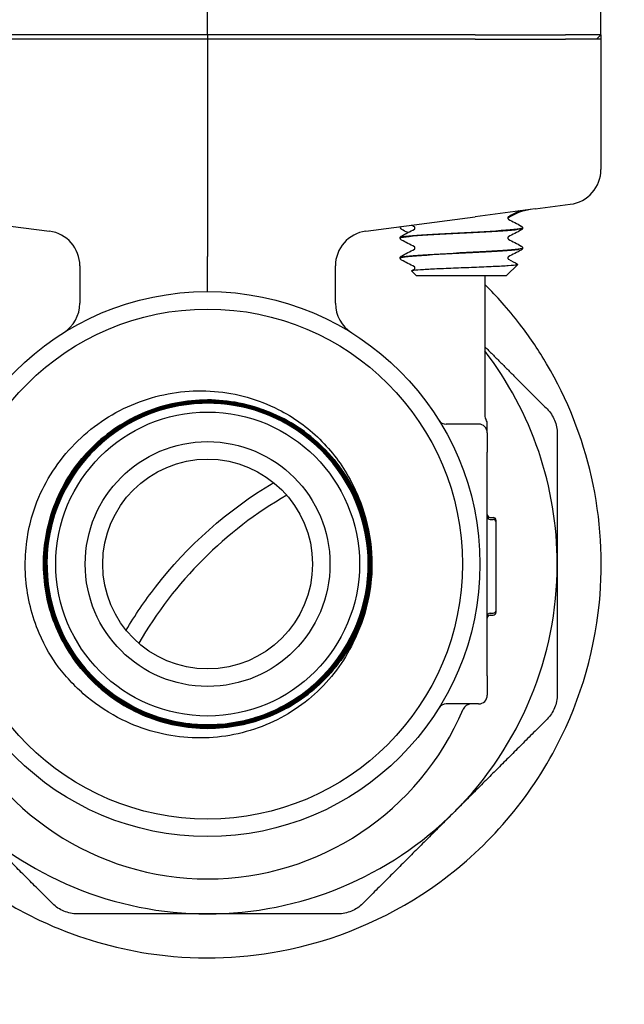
# Model space of a CAD drawing. Header units: inches. Extents: x 24 to 1128, y -94 to 748.
# Tile 409 of 546: x 936.52 to 938.68, y 256.49 to 260.01. Entities that reach past the tile are written whole.
import ezdxf

# ---------------------------------------------------------------- set-up
doc = ezdxf.new("R2010")
doc.units = ezdxf.units.IN
doc.header["$LTSCALE"] = 32
doc.header["$MEASUREMENT"] = 0
doc.layers.add('Visible (ANSI)', color=7, linetype='Continuous', lineweight=30)

msp = doc.modelspace()

# ---------------------------------------------------------------- linework, layer by layer
at = {"layer": 'Visible (ANSI)'}
for p, q in [((938.59791, 259.9535), (938.59791, 260.43857)), ((937.19166, 259.9535), (937.19166, 260.3705)), ((937.19166, 259.9535), (936.235, 259.9535)), ((937.19166, 259.93787), (936.235, 259.93787)), ((938.14832, 259.9535), (937.19166, 259.9535)), ((937.19166, 259.9535), (937.19166, 259.93787)), ((937.19166, 259.93787), (937.19166, 259.1615)), ((938.14832, 259.93787), (937.19166, 259.93787)), ((938.14832, 259.9535), (938.47056, 259.9535)), ((938.14832, 259.93787), (938.47056, 259.93787)), ((938.59791, 259.9535), (938.47056, 259.9535)), ((938.59791, 259.93787), (938.47056, 259.93787)), ((938.58215, 259.93787), (938.59791, 259.9535)), ((938.59791, 259.9535), (938.59791, 259.93787)), ((938.59791, 259.93787), (938.59791, 259.47264)), ((938.36297, 259.33194), (938.48813, 259.34842)), ((938.36297, 259.33194), (938.14815, 259.30366)), ((936.23518, 259.30366), (936.6262, 259.25218)), ((937.75713, 259.25218), (938.14815, 259.30366)), ((938.31759, 259.26402), (938.31759, 259.26335)), ((937.88009, 259.22827), (937.88009, 259.2276)), ((938.31759, 259.19252), (938.31759, 259.19185)), ((936.73488, 259.12825), (936.73488, 258.99496)), ((937.19166, 259.03662), (937.19166, 259.1615)), ((937.64844, 258.99496), (937.64844, 259.12825)), ((937.88009, 259.15677), (937.88009, 259.1561)), ((938.25985, 259.09412), (938.30045, 259.13372)), ((937.93783, 259.09412), (937.92113, 259.11041)), ((937.93783, 259.09412), (938.25985, 259.09412)), ((938.18291, 259.09412), (938.18291, 258.59412)), ((938.16041, 258.56287), (938.04477, 258.56287)), ((938.19166, 258.53162), (938.19166, 258.56223)), ((938.19166, 258.53162), (938.19166, 258.46287)), ((938.19166, 258.33036), (938.19166, 258.46287)), ((938.19166, 257.79539), (938.19166, 258.33036)), ((938.20208, 258.22942), (938.2125, 258.22942)), ((938.20208, 258.22236), (938.2125, 258.22236)), ((938.22291, 258.21192), (938.22291, 258.219)), ((938.22291, 257.89778), (938.22291, 258.21195)), ((938.22291, 257.89072), (938.22291, 257.89779)), ((938.20208, 257.88736), (938.2125, 257.88736)), ((938.20208, 257.8803), (938.2125, 257.8803)), ((938.19166, 257.66287), (938.19166, 257.79539)), ((938.19166, 257.66287), (938.19166, 257.59412)), ((938.16041, 257.56287), (938.04477, 257.56287))]:
    msp.add_line(p, q, dxfattribs=at)
for radius in [0.97375, 0.91125, 0.54316, 0.4375, 0.375]:
    msp.add_circle((937.19166, 258.06287), radius, dxfattribs=at)
for centre, radius, start, end in [((948.19166, 268.06287), 20.75, 183.972468, 235.925856), ((948.19166, 268.06287), 19, 184.339024, 244.770171), ((948.19166, 268.06287), 18.75, 184.396991, 246.443536), ((938.37041, 259.14381), 0.1875, 97.5, 124.32186), ((936.60988, 259.12825), 0.125, 0, 82.5), ((937.77344, 259.12825), 0.125, 97.5, 180), ((936.60988, 258.99496), 0.125, 301.97122, 0), ((937.77344, 258.99496), 0.125, 180, 238.02878), ((937.19166, 258.06287), 1.25, 0, 37.53324), ((937.19166, 258.06287), 0.57441, 139.86113, 136.72231), ((938.04477, 258.59412), 0.03125, 211.91138, 270), ((938.21416, 258.59412), 0.03125, 180, 210.68342), ((938.16041, 258.56223), 0.03125, 0, 30.68342), ((938.16041, 258.53162), 0.03125, 0, 90), ((937.19166, 258.06287), 0.57441, 136.72231, 139.86113), ((938.19166, 257.06287), 1.4375, 119.91628, 150.08372), ((938.20208, 258.23984), 0.01042, 180, 270), ((938.20208, 258.23278), 0.01042, 180, 270), ((938.2125, 258.219), 0.01042, 0, 90), ((938.2125, 258.21195), 0.01042, 0, 90), ((937.19166, 258.06287), 0.5875, 358.62118, 1.76001), ((937.19166, 258.06287), 1.25, 315, 0), ((938.2125, 257.89778), 0.01042, 270, 0), ((938.20208, 257.87695), 0.01042, 90, 180), ((938.20208, 257.86989), 0.01042, 90, 180), ((938.2125, 257.89072), 0.01042, 270, 0), ((938.16041, 257.59412), 0.03125, 270, 0), ((938.04477, 257.53162), 0.03125, 90, 148.08862), ((938.13374, 257.53162), 0.03125, 90, 157.12307), ((937.19166, 257.92912), 0.99125, 202.87693, 337.12307), ((937.19166, 258.06287), 1.25, 225, 270), ((937.19166, 258.06287), 1.25, 270, 315)]:
    msp.add_arc(centre, radius, start, end, dxfattribs=at)
msp.add_ellipse((938.47181, 259.47235), major_axis=(-0.12504, -0.01646), ratio=0.991106, start_param=1.5707963, end_param=3.0118441, dxfattribs=at)
for points in [[(938.30601, 259.32444), (938.29295, 259.31761), (938.2799, 259.31077), (938.26686, 259.30392)], [(937.93083, 259.26817), (937.92733, 259.27001), (937.92384, 259.27184), (937.92035, 259.27367)], [(938.26686, 259.29494), (938.28219, 259.28689), (938.29754, 259.27885), (938.31288, 259.27082)], [(937.8848, 259.23507), (937.90015, 259.2431), (937.91549, 259.25114), (937.93083, 259.25919)], [(938.31288, 259.25654), (938.29754, 259.24851), (938.28219, 259.24047), (938.26686, 259.23242)], [(937.93083, 259.19667), (937.91549, 259.20472), (937.90015, 259.21276), (937.8848, 259.22079)], [(938.26686, 259.22344), (938.28219, 259.21539), (938.29754, 259.20735), (938.31288, 259.19932)], [(937.8848, 259.16357), (937.90015, 259.1716), (937.91549, 259.17964), (937.93083, 259.18769)], [(938.31288, 259.18504), (938.29754, 259.17701), (938.28219, 259.16897), (938.26686, 259.16092)], [(937.93083, 259.12517), (937.91549, 259.13322), (937.90015, 259.14126), (937.8848, 259.14929)], [(938.26686, 259.15194), (938.27793, 259.14613), (938.28901, 259.14032), (938.3001, 259.13452)], [(937.92153, 259.11131), (937.92463, 259.11294), (937.92773, 259.11456), (937.93083, 259.11619)]]:
    msp.add_open_spline(points, degree=3, dxfattribs=at)
for points, knots in [([(938.26686, 259.30393), (938.26686, 259.30393), (938.26662, 259.30383), (938.26586, 259.30304), (938.2655, 259.30258), (938.26487, 259.30125), (938.26464, 259.30035), (938.26464, 259.29943)], [0.002645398, 0.002645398, 0.002645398, 0.002645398, 0.027589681, 0.027589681, 0.042171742, 0.042171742, 0.057287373, 0.057287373, 0.057287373, 0.057287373]), ([(938.26464, 259.29943), (938.26464, 259.29805), (938.2652, 259.29676), (938.26614, 259.29547), (938.26649, 259.2952), (938.2668, 259.29497), (938.26686, 259.29494), (938.26686, 259.29494)], [0, 0, 0, 0, 0.022828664, 0.022828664, 0.041633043, 0.041633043, 0.054614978, 0.054614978, 0.054614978, 0.054614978]), ([(938.31288, 259.27082), (938.31367, 259.27041), (938.31451, 259.26991), (938.31591, 259.26847), (938.31641, 259.26783), (938.31724, 259.26618), (938.31754, 259.26513), (938.31759, 259.26404)], [0, 0, 0, 0, 0.028459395, 0.028459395, 0.043235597, 0.043235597, 0.058545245, 0.058545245, 0.058545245, 0.058545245]), ([(937.90965, 259.24809), (937.90685, 259.2487), (937.90424, 259.24944), (937.89291, 259.25334), (937.88665, 259.25761), (937.87947, 259.26513), (937.87906, 259.26824), (937.88216, 259.26864)], [0.67526477, 0.67526477, 0.67526477, 0.67526477, 0.71949334, 0.71949334, 0.88239765, 0.88239765, 1.0591032, 1.0591032, 1.0591032, 1.0591032]), ([(937.88009, 259.22829), (937.88016, 259.22975), (937.8807, 259.23112), (937.88195, 259.233), (937.88261, 259.23361), (937.88377, 259.2345), (937.88429, 259.23481), (937.8848, 259.23507)], [0, 0, 0, 0, 0.020588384, 0.020588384, 0.04017257, 0.04017257, 0.058516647, 0.058516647, 0.058516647, 0.058516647]), ([(938.31731, 259.26404), (938.31744, 259.26283), (938.31395, 259.26162), (938.3067, 259.26041), (938.28684, 259.2571), (938.23913, 259.25378), (938.17993, 259.25046), (938.12083, 259.24715), (938.05137, 259.24384), (937.99531, 259.24053), (937.93933, 259.23723), (937.89774, 259.23392), (937.88473, 259.23061), (937.88165, 259.22983), (937.88018, 259.22905), (937.88026, 259.22827)], [-21.1829178, -21.1829178, -21.1829178, -21.1829178, -20.8637276, -20.8637276, -20.8637276, -19.9895633, -19.9895633, -19.9895633, -19.1167884, -19.1167884, -19.1167884, -18.2452653, -18.2452653, -18.2452653, -18.0390086, -18.0390086, -18.0390086, -18.0390086]), ([(937.88039, 259.22757), (937.88026, 259.22883), (937.88403, 259.23009), (937.89185, 259.23135), (937.91266, 259.23469), (937.96172, 259.23804), (938.02194, 259.24139), (938.08214, 259.24473), (938.15232, 259.24808), (938.20803, 259.25142), (938.26374, 259.25476), (938.30391, 259.25811), (938.31456, 259.26145), (938.31658, 259.26208), (938.31753, 259.26272), (938.31747, 259.26335)], [11.7535067, 11.7535067, 11.7535067, 11.7535067, 12.0852563, 12.0852563, 12.0852563, 12.9673891, 12.9673891, 12.9673891, 13.8492593, 13.8492593, 13.8492593, 14.7308693, 14.7308693, 14.7308693, 14.8974159, 14.8974159, 14.8974159, 14.8974159]), ([(937.93305, 259.26368), (937.93305, 259.26507), (937.93248, 259.26636), (937.93155, 259.26765), (937.93119, 259.26792), (937.93088, 259.26815), (937.93082, 259.26818), (937.93082, 259.26818)], [0, 0, 0, 0, 0.022828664, 0.022828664, 0.041633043, 0.041633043, 0.054614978, 0.054614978, 0.054614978, 0.054614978]), ([(937.93082, 259.25919), (937.93082, 259.25919), (937.93106, 259.25928), (937.93182, 259.26008), (937.93218, 259.26053), (937.93281, 259.26186), (937.93305, 259.26277), (937.93305, 259.26368)], [0.002645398, 0.002645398, 0.002645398, 0.002645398, 0.027589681, 0.027589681, 0.042171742, 0.042171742, 0.057287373, 0.057287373, 0.057287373, 0.057287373]), ([(938.31759, 259.26332), (938.31753, 259.26187), (938.31698, 259.2605), (938.31574, 259.25862), (938.31507, 259.25801), (938.31391, 259.25712), (938.31339, 259.25681), (938.31288, 259.25654)], [0, 0, 0, 0, 0.020588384, 0.020588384, 0.04017257, 0.04017257, 0.058516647, 0.058516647, 0.058516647, 0.058516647]), ([(937.8848, 259.22079), (937.88402, 259.2212), (937.88317, 259.2217), (937.88177, 259.22315), (937.88127, 259.22378), (937.88045, 259.22544), (937.88014, 259.22649), (937.88009, 259.22757)], [0, 0, 0, 0, 0.028459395, 0.028459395, 0.043235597, 0.043235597, 0.058545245, 0.058545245, 0.058545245, 0.058545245]), ([(938.26686, 259.23243), (938.26686, 259.23243), (938.26662, 259.23233), (938.26586, 259.23154), (938.2655, 259.23108), (938.26487, 259.22975), (938.26464, 259.22885), (938.26464, 259.22793)], [0.002645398, 0.002645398, 0.002645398, 0.002645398, 0.027589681, 0.027589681, 0.042171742, 0.042171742, 0.057287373, 0.057287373, 0.057287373, 0.057287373]), ([(938.26464, 259.22793), (938.26464, 259.22655), (938.2652, 259.22526), (938.26614, 259.22397), (938.26649, 259.2237), (938.2668, 259.22347), (938.26686, 259.22344), (938.26686, 259.22344)], [0, 0, 0, 0, 0.022828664, 0.022828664, 0.041633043, 0.041633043, 0.054614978, 0.054614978, 0.054614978, 0.054614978]), ([(938.31288, 259.19932), (938.31367, 259.19891), (938.31451, 259.19841), (938.31591, 259.19697), (938.31641, 259.19633), (938.31724, 259.19468), (938.31754, 259.19363), (938.31759, 259.19254)], [0, 0, 0, 0, 0.028459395, 0.028459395, 0.043235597, 0.043235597, 0.058545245, 0.058545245, 0.058545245, 0.058545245]), ([(937.88009, 259.15679), (937.88016, 259.15825), (937.8807, 259.15962), (937.88195, 259.1615), (937.88261, 259.16211), (937.88377, 259.163), (937.88429, 259.16331), (937.8848, 259.16357)], [0, 0, 0, 0, 0.020588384, 0.020588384, 0.04017257, 0.04017257, 0.058516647, 0.058516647, 0.058516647, 0.058516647]), ([(938.31747, 259.19254), (938.31756, 259.19192), (938.31664, 259.19129), (938.31468, 259.19066), (938.30421, 259.18731), (938.26405, 259.18395), (938.20826, 259.1806), (938.15296, 259.17728), (938.08337, 259.17396), (938.02342, 259.17064), (937.96267, 259.16727), (937.91302, 259.1639), (937.89198, 259.16054), (937.88413, 259.15928), (937.88031, 259.15802), (937.8804, 259.15677)], [-14.8997325, -14.8997325, -14.8997325, -14.8997325, -14.7341258, -14.7341258, -14.7341258, -13.8504415, -13.8504415, -13.8504415, -12.9746304, -12.9746304, -12.9746304, -12.0870096, -12.0870096, -12.0870096, -11.7558233, -11.7558233, -11.7558233, -11.7558233]), ([(937.88046, 259.15607), (937.88035, 259.15763), (937.88617, 259.15918), (937.89802, 259.16074), (937.92398, 259.16414), (937.97836, 259.16755), (938.04157, 259.17096), (938.10429, 259.17434), (938.17442, 259.17772), (938.22707, 259.1811), (938.27931, 259.18446), (938.31332, 259.18781), (938.3172, 259.19116), (938.31746, 259.19139), (938.31758, 259.19162), (938.31757, 259.19185)], [5.4703213, 5.4703213, 5.4703213, 5.4703213, 5.8802797, 5.8802797, 5.8802797, 6.7785359, 6.7785359, 6.7785359, 7.6697745, 7.6697745, 7.6697745, 8.5540503, 8.5540503, 8.5540503, 8.6142306, 8.6142306, 8.6142306, 8.6142306]), ([(937.93305, 259.19218), (937.93305, 259.19357), (937.93248, 259.19486), (937.93155, 259.19615), (937.93119, 259.19642), (937.93088, 259.19665), (937.93082, 259.19668), (937.93082, 259.19668)], [0, 0, 0, 0, 0.022828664, 0.022828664, 0.041633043, 0.041633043, 0.054614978, 0.054614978, 0.054614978, 0.054614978]), ([(937.93082, 259.18769), (937.93082, 259.18769), (937.93106, 259.18778), (937.93182, 259.18858), (937.93218, 259.18903), (937.93281, 259.19036), (937.93305, 259.19127), (937.93305, 259.19218)], [0.002645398, 0.002645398, 0.002645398, 0.002645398, 0.027589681, 0.027589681, 0.042171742, 0.042171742, 0.057287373, 0.057287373, 0.057287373, 0.057287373]), ([(938.31759, 259.19182), (938.31753, 259.19037), (938.31698, 259.189), (938.31574, 259.18712), (938.31507, 259.18651), (938.31391, 259.18562), (938.31339, 259.18531), (938.31288, 259.18504)], [0, 0, 0, 0, 0.020588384, 0.020588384, 0.04017257, 0.04017257, 0.058516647, 0.058516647, 0.058516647, 0.058516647]), ([(937.8848, 259.14929), (937.88402, 259.1497), (937.88317, 259.1502), (937.88177, 259.15165), (937.88127, 259.15228), (937.88045, 259.15394), (937.88014, 259.15499), (937.88009, 259.15607)], [0, 0, 0, 0, 0.028459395, 0.028459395, 0.043235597, 0.043235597, 0.058545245, 0.058545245, 0.058545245, 0.058545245]), ([(937.92113, 259.11041), (937.92049, 259.11103), (937.92175, 259.11165), (937.92977, 259.11325), (937.93916, 259.1142), (937.96597, 259.11614), (937.98324, 259.11709), (938.02361, 259.11902), (938.04638, 259.11998), (938.09457, 259.12191), (938.11954, 259.12286), (938.16844, 259.12479), (938.19186, 259.12575), (938.23401, 259.12768), (938.25226, 259.12864), (938.28103, 259.13057), (938.29116, 259.13152), (938.30016, 259.13317), (938.30138, 259.13384), (938.3001, 259.13452)], [-2.4713623, -2.4713623, -2.4713623, -2.4713623, -2.3561612, -2.3561612, -2.1756508, -2.1756508, -1.9922583, -1.9922583, -1.8059847, -1.8059847, -1.6168306, -1.6168306, -1.424797, -1.424797, -1.2298846, -1.2298846, -1.0320942, -1.0320942, -0.8910547, -0.8910547, -0.8910547, -0.8910547]), ([(938.26686, 259.16093), (938.26686, 259.16093), (938.26662, 259.16083), (938.26586, 259.16004), (938.2655, 259.15958), (938.26487, 259.15825), (938.26464, 259.15735), (938.26464, 259.15643)], [0.002645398, 0.002645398, 0.002645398, 0.002645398, 0.027589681, 0.027589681, 0.042171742, 0.042171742, 0.057287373, 0.057287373, 0.057287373, 0.057287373]), ([(938.26464, 259.15643), (938.26464, 259.15505), (938.2652, 259.15376), (938.26614, 259.15247), (938.26649, 259.1522), (938.2668, 259.15197), (938.26686, 259.15194), (938.26686, 259.15194)], [0, 0, 0, 0, 0.022828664, 0.022828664, 0.041633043, 0.041633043, 0.054614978, 0.054614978, 0.054614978, 0.054614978]), ([(937.93305, 259.12068), (937.93305, 259.12207), (937.93248, 259.12336), (937.93155, 259.12465), (937.93119, 259.12492), (937.93088, 259.12515), (937.93082, 259.12518), (937.93082, 259.12518)], [0, 0, 0, 0, 0.022828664, 0.022828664, 0.041633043, 0.041633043, 0.054614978, 0.054614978, 0.054614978, 0.054614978]), ([(937.93082, 259.11619), (937.93082, 259.11619), (937.93106, 259.11628), (937.93182, 259.11708), (937.93218, 259.11753), (937.93281, 259.11886), (937.93305, 259.11977), (937.93305, 259.12068)], [0.002645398, 0.002645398, 0.002645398, 0.002645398, 0.027589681, 0.027589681, 0.042171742, 0.042171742, 0.057287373, 0.057287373, 0.057287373, 0.057287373]), ([(936.20042, 259.0618), (936.18287, 259.04439), (936.16581, 259.02654), (936.00196, 258.84588), (935.89297, 258.64947), (935.79026, 258.2729), (935.77378, 258.10055), (935.80466, 257.78855), (935.83822, 257.65089), (935.9316, 257.42901), (935.978, 257.34378), (936.05406, 257.23369), (936.07541, 257.20515), (936.11239, 257.15948), (936.12733, 257.14192), (936.15717, 257.10856), (936.17199, 257.09273), (936.20746, 257.05659), (936.22834, 257.03658), (936.2971, 256.97465), (936.34689, 256.93561), (936.46907, 256.85228), (936.54248, 256.81156), (936.73638, 256.72495), (936.8584, 256.69014), (937.14031, 256.64717), (937.2995, 256.65136), (937.64547, 256.71608), (937.82829, 256.79291), (938.16668, 257.02528), (938.3176, 257.18945), (938.5141, 257.54749), (938.57306, 257.73026), (938.6066, 258.072), (938.59827, 258.22385), (938.53214, 258.5146), (938.4787, 258.65099), (938.37642, 258.82418), (938.34678, 258.86848), (938.29474, 258.93736), (938.27397, 258.96295), (938.23286, 259.01008), (938.21273, 259.03175), (938.18894, 259.05579), (938.18593, 259.0588), (938.18291, 259.0618)], [5.1200673, 5.1200673, 5.1200673, 5.1200673, 5.3468231, 5.3468231, 7.3617835, 7.3617835, 8.8548679, 8.8548679, 10.0043047, 10.0043047, 10.7586975, 10.7586975, 11.0316049, 11.0316049, 11.2075925, 11.2075925, 11.3731003, 11.3731003, 11.594091, 11.594091, 12.0813635, 12.0813635, 12.7424337, 12.7424337, 13.7843745, 13.7843745, 15.1663247, 15.1663247, 16.9519263, 16.9519263, 18.9421313, 18.9421313, 20.5811422, 20.5811422, 21.8118685, 21.8118685, 22.9486809, 22.9486809, 23.3564526, 23.3564526, 23.607837, 23.607837, 23.8332545, 23.8332545, 23.8657217, 23.8657217, 23.8657217, 23.8657217]), ([(936.60687, 258.34104), (936.64577, 258.41507), (936.69864, 258.48086), (936.82579, 258.58744), (936.89853, 258.62759), (937.05414, 258.67712), (937.13536, 258.6865), (937.29553, 258.67346), (937.37296, 258.65166), (937.49857, 258.58775), (937.54864, 258.55187), (937.6356, 258.46675), (937.67215, 258.41816), (937.70071, 258.36489)], [0, 0, 0, 0, 0.637222, 0.637222, 1.2647089, 1.2647089, 1.8824576, 1.8824576, 2.490465, 2.490465, 2.9578106, 2.9578106, 3.4191938, 3.4191938, 3.4191938, 3.4191938]), ([(936.77347, 258.45665), (936.75039, 258.43216), (936.72945, 258.40562), (936.66994, 258.31473), (936.64157, 258.24471), (936.61328, 258.09774), (936.61363, 258.02218), (936.64328, 257.87545), (936.6723, 257.80568), (936.75546, 257.68118), (936.80882, 257.62765), (936.93305, 257.54404), (937.00275, 257.51477), (937.14945, 257.4846), (937.22505, 257.48399), (937.37224, 257.5118), (937.44242, 257.53995), (937.56805, 257.62159), (937.62229, 257.67429), (937.70752, 257.79753), (937.73769, 257.8669), (937.76973, 258.0133), (937.7713, 258.08894), (937.74534, 258.23657), (937.71807, 258.30715), (937.63798, 258.43388), (937.58593, 258.48882), (937.4637, 258.57566), (937.39468, 258.60673), (937.2486, 258.64065), (937.17293, 258.64317), (937.02489, 258.61908), (936.95393, 258.59268), (936.82611, 258.51415), (936.77047, 258.46277), (936.68203, 258.34157), (936.65007, 258.2729), (936.61428, 258.12717), (936.61079, 258.05149), (936.63303, 257.90306), (936.65854, 257.83172), (936.73549, 257.70283), (936.7862, 257.64651), (936.90635, 257.55649), (936.97465, 257.52364), (937.12001, 257.48598), (937.19568, 257.48153), (937.34449, 257.50189), (937.41619, 257.52652), (937.54613, 257.60188), (937.60312, 257.65189), (937.69472, 257.77097), (937.72846, 257.8389), (937.76798, 257.98387), (937.7734, 258.05953), (937.75491, 258.20867), (937.73118, 258.28073), (937.65742, 258.4117), (937.6081, 258.46936), (937.49011, 258.56252), (937.42258, 258.59714), (937.27802, 258.63852), (937.20239, 258.6449), (937.05293, 258.62829), (936.98053, 258.60546), (936.84855, 258.53332), (936.79023, 258.4847), (936.69551, 258.36783), (936.66003, 258.30069), (936.61678, 258.15659), (936.60944, 258.08099), (936.62417, 257.93123), (936.64609, 257.8585), (936.71659, 257.72553), (936.7645, 257.66656), (936.88024, 257.57031), (936.94696, 257.53395), (937.09061, 257.48885), (937.16615, 257.48055), (937.31618, 257.49338), (937.38923, 257.5144), (937.52318, 257.58326), (937.58278, 257.63044), (937.68056, 257.74503), (937.71779, 257.81133), (937.76473, 257.95448), (937.774, 258.02996), (937.76306, 258.18024), (937.74296, 258.2536), (937.67576, 258.38849), (937.6293, 258.44873), (937.51589, 258.54802), (937.45003, 258.58611), (937.30739, 258.6349), (937.23198, 258.64512), (937.08148, 258.63609), (937.00782, 258.6169), (936.872, 258.55138), (936.81114, 258.50566), (936.71036, 258.39345), (936.67141, 258.32802), (936.62078, 258.18592), (936.6096, 258.1106), (936.61673, 257.9599), (936.63498, 257.88595), (936.69882, 257.74922), (936.7438, 257.68775), (936.8548, 257.58549), (936.91976, 257.54569), (937.0613, 257.49323), (937.13653, 257.48108), (937.28741, 257.48631), (937.36162, 257.50363), (937.49924, 257.56578), (937.56132, 257.61), (937.66505, 257.71976), (937.7057, 257.78426), (937.75998, 257.92521), (937.77309, 258.00033), (937.76978, 258.15136), (937.75338, 258.22584), (937.69295, 258.36432), (937.64949, 258.427), (937.54098, 258.53218), (937.47696, 258.57367), (937.33661, 258.62977), (937.26162, 258.64384), (937.11046, 258.64244), (937.03574, 258.62698), (936.89641, 258.56827), (936.83314, 258.52558), (936.72652, 258.41834), (936.6842, 258.35481), (936.62629, 258.2151), (936.61126, 258.14025), (936.61074, 257.98898), (936.62526, 257.91402), (936.68224, 257.77386), (936.72415, 257.71002), (936.83009, 257.60198), (936.89312, 257.55883), (937.03218, 257.49911), (937.10688, 257.48312), (937.25823, 257.48068), (937.33342, 257.49426), (937.47438, 257.54949), (937.53879, 257.59061), (937.64823, 257.69525), (937.69221, 257.75776), (937.75373, 257.89615), (937.77067, 257.97069), (937.77503, 258.12209), (937.7624, 258.1975), (937.70893, 258.33923), (937.6686, 258.40421), (937.56529, 258.51504), (937.5033, 258.55983), (937.36562, 258.62314), (937.29125, 258.64104), (937.13982, 258.64732), (937.06421, 258.63564), (936.92171, 258.58394), (936.85619, 258.54441), (936.74399, 258.44245), (936.69838, 258.38099), (936.63329, 258.24404), (936.61443, 258.16985), (936.60622, 258.01842), (936.61696, 257.94261), (936.66688, 257.79938), (936.7056, 257.73332), (936.80619, 257.61976), (936.86711, 257.57335), (937.00331, 257.50648), (937.0773, 257.48667), (937.22872, 257.47654), (937.3047, 257.48631), (937.44865, 257.53445), (937.51523, 257.57235), (937.63014, 257.67156), (937.67735, 257.73192), (937.74598, 257.86735), (937.76674, 257.94113), (937.7788, 258.09251), (937.76998, 258.16866), (937.72365, 258.3133), (937.68657, 258.3804), (937.58876, 258.49663), (937.52897, 258.54464), (937.39433, 258.61502), (937.32077, 258.63673), (937.16946, 258.65072), (937.09316, 258.64287), (936.94785, 258.59834), (936.88024, 258.56209), (936.7627, 258.4657), (936.71391, 258.40648), (936.64177, 258.27266), (936.61912, 258.19934), (936.6032, 258.04812), (936.61009, 257.97168), (936.6528, 257.82572), (936.68821, 257.75761), (936.78316, 257.63878), (936.84179, 257.58921), (936.97478, 257.51534), (937.04785, 257.49174), (937.19895, 257.4739), (937.27553, 257.47982), (937.42211, 257.5207), (937.49071, 257.55526), (937.61081, 257.64876), (937.66115, 257.7068), (937.73676, 257.83892), (937.76129, 257.91174), (937.78107, 258.06269), (937.77611, 258.13939), (937.73707, 258.28657), (937.70336, 258.35565), (937.61133, 258.477), (937.5539, 258.52811), (937.42267, 258.60543), (937.35012, 258.63091), (937.19933, 258.65261), (937.12253, 258.64862), (936.97477, 258.61143), (936.90522, 258.57857), (936.78263, 258.48804), (936.73077, 258.43122), (936.65173, 258.3009), (936.62532, 258.22863), (936.60169, 258.07803), (936.60471, 258.00113), (936.64005, 257.85282), (936.67204, 257.78282), (936.76107, 257.65901), (936.81726, 257.60639), (936.94665, 257.52566), (937.01862, 257.49832), (937.16901, 257.47276), (937.24599, 257.4748), (937.39484, 257.50828), (937.46528, 257.5394), (937.59029, 257.62691), (937.64365, 257.68246), (937.72607, 257.81091), (937.75434, 257.88257), (937.78182, 258.03272), (937.78076, 258.10976), (937.74915, 258.25912), (937.7189, 258.33), (937.63293, 258.45619), (937.57803, 258.51028), (937.45056, 258.59438), (937.37921, 258.62358), (937.22933, 258.65298), (937.15223, 258.65289), (937.00239, 258.62317), (936.93108, 258.5938), (936.80373, 258.50939), (936.74891, 258.45514), (936.66314, 258.32866), (936.63302, 258.25765), (936.60171, 258.10805), (936.60081, 258.03091), (936.62865, 257.8806), (936.65713, 257.80889), (936.73997, 257.68039), (936.79356, 257.62485), (936.91901, 257.53743), (936.98969, 257.50639), (937.13897, 257.47316), (937.21615, 257.47129), (937.36689, 257.49723), (937.43901, 257.52481), (937.56862, 257.60608), (937.62488, 257.65898), (937.70348, 257.76878), (937.73024, 257.82121), (937.76739, 257.93223), (937.77756, 257.99021), (937.77899, 258.04874)], [24.7442257, 24.7442257, 24.7442257, 24.7442257, 25.0019287, 25.0019287, 25.572211, 25.572211, 26.1425846, 26.1425846, 26.7130496, 26.7130496, 27.283606, 27.283606, 27.8542538, 27.8542538, 28.4249929, 28.4249929, 28.9958235, 28.9958235, 29.5667455, 29.5667455, 30.1377589, 30.1377589, 30.7088637, 30.7088637, 31.2800598, 31.2800598, 31.8513474, 31.8513474, 32.4227264, 32.4227264, 32.9941967, 32.9941967, 33.5657585, 33.5657585, 34.1374116, 34.1374116, 34.7091561, 34.7091561, 35.2809921, 35.2809921, 35.8529194, 35.8529194, 36.4249381, 36.4249381, 36.9970482, 36.9970482, 37.5692497, 37.5692497, 38.1415426, 38.1415426, 38.7139268, 38.7139268, 39.2864025, 39.2864025, 39.8589696, 39.8589696, 40.431628, 40.431628, 41.0043778, 41.0043778, 41.5772191, 41.5772191, 42.1501517, 42.1501517, 42.7231757, 42.7231757, 43.2962911, 43.2962911, 43.8694978, 43.8694978, 44.442796, 44.442796, 45.0161856, 45.0161856, 45.5896665, 45.5896665, 46.1632388, 46.1632388, 46.7369025, 46.7369025, 47.3106576, 47.3106576, 47.8845041, 47.8845041, 48.458442, 48.458442, 49.0324712, 49.0324712, 49.6065919, 49.6065919, 50.1808039, 50.1808039, 50.7551073, 50.7551073, 51.3295021, 51.3295021, 51.9039883, 51.9039883, 52.4785658, 52.4785658, 53.0532348, 53.0532348, 53.6279951, 53.6279951, 54.2028468, 54.2028468, 54.7777899, 54.7777899, 55.3528244, 55.3528244, 55.9279502, 55.9279502, 56.5031675, 56.5031675, 57.0784761, 57.0784761, 57.6538761, 57.6538761, 58.2293675, 58.2293675, 58.8049502, 58.8049502, 59.3806244, 59.3806244, 59.9563899, 59.9563899, 60.5322468, 60.5322468, 61.1081951, 61.1081951, 61.6842347, 61.6842347, 62.2603657, 62.2603657, 62.8365881, 62.8365881, 63.4129019, 63.4129019, 63.9893071, 63.9893071, 64.5658036, 64.5658036, 65.1423916, 65.1423916, 65.7190709, 65.7190709, 66.2958415, 66.2958415, 66.8727036, 66.8727036, 67.449657, 67.449657, 68.0267018, 68.0267018, 68.603838, 68.603838, 69.1810655, 69.1810655, 69.7583844, 69.7583844, 70.3357947, 70.3357947, 70.9132964, 70.9132964, 71.4908894, 71.4908894, 72.0685738, 72.0685738, 72.6463496, 72.6463496, 73.2242168, 73.2242168, 73.8021753, 73.8021753, 74.3802252, 74.3802252, 74.9583665, 74.9583665, 75.5365991, 75.5365991, 76.1149231, 76.1149231, 76.6933385, 76.6933385, 77.2718453, 77.2718453, 77.8504434, 77.8504434, 78.4291329, 78.4291329, 79.0079138, 79.0079138, 79.586786, 79.586786, 80.1657496, 80.1657496, 80.7448046, 80.7448046, 81.3239509, 81.3239509, 81.9031886, 81.9031886, 82.4825177, 82.4825177, 83.0619381, 83.0619381, 83.6414499, 83.6414499, 84.2210531, 84.2210531, 84.8007477, 84.8007477, 85.3805336, 85.3805336, 85.9604108, 85.9604108, 86.5403795, 86.5403795, 87.1204395, 87.1204395, 87.7005908, 87.7005908, 88.2808336, 88.2808336, 88.8611677, 88.8611677, 89.4415931, 89.4415931, 90.0221099, 90.0221099, 90.6027181, 90.6027181, 91.1834177, 91.1834177, 91.7642086, 91.7642086, 92.3450909, 92.3450909, 92.9260645, 92.9260645, 93.5071295, 93.5071295, 94.0882858, 94.0882858, 94.6695336, 94.6695336, 95.2508726, 95.2508726, 95.8323031, 95.8323031, 96.4138249, 96.4138249, 96.995438, 96.995438, 97.5771426, 97.5771426, 98.1589384, 98.1589384, 98.7408257, 98.7408257, 99.3228043, 99.3228043, 99.9048742, 99.9048742, 100.4870355, 100.4870355, 101.0692882, 101.0692882, 101.6516322, 101.6516322, 102.2340676, 102.2340676, 102.8165944, 102.8165944, 103.3992125, 103.3992125, 103.9819219, 103.9819219, 104.4277936, 104.4277936, 104.8737194, 104.8737194, 104.8737194, 104.8737194]), ([(937.77889, 258.08092), (937.7812, 258.00444), (937.76856, 257.92823), (937.71477, 257.78498), (937.67414, 257.7193), (937.56999, 257.60722), (937.50747, 257.5619), (937.36859, 257.49778), (937.29355, 257.47959), (937.14074, 257.47302), (937.06444, 257.48469), (936.9206, 257.53663), (936.85445, 257.57639), (936.74114, 257.67904), (936.69505, 257.74094), (936.62922, 257.87891), (936.61009, 257.95366), (936.60159, 258.10628), (936.61228, 258.18268), (936.66236, 258.32707), (936.70126, 258.39367), (936.8024, 258.50821), (936.86367, 258.55504), (937.0007, 258.62258), (937.07516, 258.64264), (937.22755, 258.65308), (937.30403, 258.64336), (937.44895, 258.59515), (937.516, 258.55712), (937.63174, 258.45751), (937.67932, 258.39687), (937.74854, 258.26079), (937.76953, 258.18665), (937.78189, 258.0345), (937.77315, 257.95795), (937.72681, 257.81252), (937.68967, 257.74504), (937.59159, 257.62812), (937.53161, 257.57981), (937.3965, 257.50891), (937.32267, 257.48699), (937.17079, 257.47271), (937.09418, 257.48048), (936.94828, 257.52494), (936.88037, 257.5612), (936.7623, 257.65773), (936.71326, 257.71705), (936.64069, 257.85116), (936.61786, 257.92466), (936.60166, 258.07625), (936.60845, 258.1529), (936.65103, 258.29926), (936.68641, 258.36758), (936.78136, 258.48679), (936.84003, 258.53655), (936.97312, 258.61076), (937.04627, 258.63451), (937.19755, 258.65262), (937.27423, 258.64681), (937.42103, 258.60611), (937.48974, 258.57163), (937.61007, 258.47825), (937.66054, 258.42026), (937.73638, 258.28821), (937.76104, 258.21541), (937.78105, 258.06447), (937.77622, 257.98777), (937.73742, 257.84056), (937.70383, 257.77146), (937.61204, 257.65003), (937.55473, 257.59887), (937.42374, 257.52141), (937.3513, 257.49584), (937.20073, 257.47393), (937.12402, 257.47779), (936.97643, 257.5147), (936.90695, 257.54739), (936.78445, 257.63757), (936.7326, 257.69418), (936.65353, 257.82411), (936.62707, 257.89616), (936.60326, 258.04635), (936.60615, 258.12305), (936.64116, 258.271), (936.67294, 258.34085), (936.7615, 258.4644), (936.81742, 258.51693), (936.94625, 258.59759), (937.01791, 258.62495), (937.16769, 258.65064), (937.24437, 258.64873), (937.39266, 258.61562), (937.46286, 258.58474), (937.58745, 258.49781), (937.64065, 258.4426), (937.72288, 258.31489), (937.75113, 258.24362), (937.7787, 258.09428), (937.77776, 258.01763), (937.74655, 257.86903), (937.71659, 257.79849), (937.6313, 257.67289), (937.5768, 257.61903), (937.45023, 257.53524), (937.37937, 257.50611), (937.23048, 257.47667), (937.15388, 257.47663), (937.00499, 257.50593), (936.93413, 257.53498), (936.80754, 257.61861), (936.75302, 257.67239), (936.66769, 257.79781), (936.63768, 257.86825), (936.60637, 258.01665), (936.60537, 258.0932), (936.63276, 258.24235), (936.66089, 258.31353), (936.74286, 258.44109), (936.7959, 258.49625), (936.92015, 258.58311), (936.99016, 258.61399), (937.13806, 258.64715), (937.21453, 258.64913), (937.36393, 258.62365), (937.43541, 258.59644), (937.56392, 258.51615), (937.61971, 258.46384), (937.70808, 258.34078), (937.73982, 258.27122), (937.77484, 258.12385), (937.77778, 258.04745), (937.75421, 257.89784), (937.72793, 257.82606), (937.64933, 257.69664), (937.59776, 257.64022), (937.47591, 257.55036), (937.4068, 257.51776), (937.25998, 257.4809), (937.18368, 257.47699), (937.03388, 257.49864), (936.96182, 257.524), (936.83149, 257.60091), (936.77447, 257.65172), (936.68312, 257.77234), (936.64967, 257.84099), (936.61098, 257.98723), (936.6061, 258.06343), (936.62584, 258.21339), (936.65027, 258.28572), (936.72547, 258.41693), (936.77552, 258.47456), (936.89489, 258.56737), (936.96307, 258.60166), (937.10872, 258.64218), (937.1848, 258.64802), (937.3349, 258.63019), (937.40749, 258.6067), (937.53955, 258.53322), (937.59777, 258.48393), (937.69203, 258.36582), (937.72716, 258.29813), (937.76949, 258.1531), (937.77629, 258.07715), (937.76038, 257.92693), (937.73783, 257.8541), (937.66607, 257.7212), (937.61756, 257.6624), (937.50073, 257.56672), (937.43353, 257.53075), (937.28914, 257.48661), (937.21333, 257.47886), (937.06302, 257.49285), (936.98996, 257.51447), (936.85625, 257.58448), (936.79687, 257.63222), (936.69978, 257.74775), (936.66299, 257.81444), (936.61705, 257.95817), (936.60835, 258.03382), (936.62043, 258.1842), (936.6411, 258.25748), (936.70937, 258.39199), (936.75632, 258.45192), (936.87054, 258.5504), (936.93671, 258.58801), (937.07975, 258.63574), (937.15524, 258.6454), (937.30566, 258.63523), (937.37915, 258.6155), (937.51442, 258.54898), (937.57491, 258.50283), (937.67477, 258.38994), (937.71319, 258.32429), (937.76269, 258.18196), (937.7733, 258.10665), (937.76504, 257.95621), (937.74626, 257.88252), (937.6815, 257.74651), (937.63615, 257.68548), (937.52461, 257.58427), (937.45949, 257.54504), (937.3179, 257.49377), (937.24277, 257.48222), (937.09234, 257.48856), (937.01847, 257.5064), (936.88173, 257.56939), (936.82018, 257.61393), (936.71762, 257.72411), (936.6776, 257.78868), (936.62458, 257.92952), (936.61208, 258.00445), (936.61651, 258.15485), (936.6334, 258.2289), (936.69461, 258.36633), (936.73834, 258.4284), (936.84714, 258.53228), (936.91116, 258.57309), (937.05123, 258.62785), (937.12594, 258.64129), (937.27629, 258.63877), (937.35049, 258.62283), (937.4886, 258.56341), (937.55118, 258.52049), (937.65636, 258.41309), (937.69795, 258.34964), (937.75445, 258.21036), (937.76883, 258.13588), (937.76821, 257.98561), (937.75322, 257.91126), (937.69559, 257.7725), (937.6535, 257.70942), (937.54751, 257.60296), (937.48463, 257.56059), (937.34617, 257.50237), (937.27192, 257.48706), (937.12175, 257.48578), (937.04727, 257.49981), (936.90788, 257.55564), (936.84431, 257.5969), (936.73659, 257.70146), (936.69346, 257.76376), (936.63353, 257.90138), (936.61729, 257.97538), (936.6141, 258.12542), (936.62718, 258.20003), (936.68121, 258.34002), (936.72163, 258.40407), (936.82476, 258.51304), (936.88646, 258.55692), (937.02322, 258.61856), (937.09696, 258.63572), (937.24685, 258.6408), (937.32157, 258.62868), (937.46214, 258.57647), (937.52665, 258.53688), (937.63685, 258.43521), (937.68148, 258.37411), (937.74481, 258.23823), (937.76289, 258.16476), (937.76987, 258.01504), (937.7587, 257.94023), (937.7083, 257.7991), (937.66956, 257.73413), (937.56937, 257.62273), (937.50887, 257.57736), (937.3739, 257.51236), (937.30071, 257.49336), (937.15119, 257.48449), (937.07628, 257.49471), (936.93462, 257.54328), (936.86922, 257.58116), (936.75663, 257.67988), (936.71052, 257.73975), (936.64386, 257.87381), (936.62395, 257.9467), (936.61319, 258.09599), (936.62245, 258.17097), (936.66882, 258.31203), (936.70506, 258.3769), (936.75254, 258.43316)], [0, 0, 0, 0, 0.5832189, 0.5832189, 1.1663464, 1.1663464, 1.7493825, 1.7493825, 2.3323271, 2.3323271, 2.9151804, 2.9151804, 3.4979422, 3.4979422, 4.0806126, 4.0806126, 4.6631916, 4.6631916, 5.2456792, 5.2456792, 5.8280754, 5.8280754, 6.4103801, 6.4103801, 6.9925935, 6.9925935, 7.5747154, 7.5747154, 8.1567459, 8.1567459, 8.738685, 8.738685, 9.3205327, 9.3205327, 9.9022889, 9.9022889, 10.4839537, 10.4839537, 11.0655271, 11.0655271, 11.6470091, 11.6470091, 12.2283997, 12.2283997, 12.8096989, 12.8096989, 13.3909066, 13.3909066, 13.9720229, 13.9720229, 14.5530478, 14.5530478, 15.1339813, 15.1339813, 15.7148233, 15.7148233, 16.295574, 16.295574, 16.8762332, 16.8762332, 17.456801, 17.456801, 18.0372773, 18.0372773, 18.6176623, 18.6176623, 19.1979558, 19.1979558, 19.7781579, 19.7781579, 20.3582685, 20.3582685, 20.9382878, 20.9382878, 21.5182156, 21.5182156, 22.098052, 22.098052, 22.677797, 22.677797, 23.2574505, 23.2574505, 23.8370126, 23.8370126, 24.4164833, 24.4164833, 24.9958626, 24.9958626, 25.5751504, 25.5751504, 26.1543469, 26.1543469, 26.7334519, 26.7334519, 27.3124654, 27.3124654, 27.8913876, 27.8913876, 28.4702183, 28.4702183, 29.0489575, 29.0489575, 29.6276054, 29.6276054, 30.2061618, 30.2061618, 30.7846268, 30.7846268, 31.3630004, 31.3630004, 31.9412825, 31.9412825, 32.5194732, 32.5194732, 33.0975725, 33.0975725, 33.6755803, 33.6755803, 34.2534967, 34.2534967, 34.8313217, 34.8313217, 35.4090552, 35.4090552, 35.9866974, 35.9866974, 36.564248, 36.564248, 37.1417073, 37.1417073, 37.7190751, 37.7190751, 38.2963515, 38.2963515, 38.8735364, 38.8735364, 39.45063, 39.45063, 40.027632, 40.027632, 40.6045427, 40.6045427, 41.1813619, 41.1813619, 41.7580897, 41.7580897, 42.334726, 42.334726, 42.9112709, 42.9112709, 43.4877244, 43.4877244, 44.0640864, 44.0640864, 44.640357, 44.640357, 45.2165362, 45.2165362, 45.7926239, 45.7926239, 46.3686202, 46.3686202, 46.9445251, 46.9445251, 47.5203385, 47.5203385, 48.0960604, 48.0960604, 48.671691, 48.671691, 49.2472301, 49.2472301, 49.8226777, 49.8226777, 50.398034, 50.398034, 50.9732987, 50.9732987, 51.5484721, 51.5484721, 52.123554, 52.123554, 52.6985444, 52.6985444, 53.2734434, 53.2734434, 53.848251, 53.848251, 54.4229671, 54.4229671, 54.9975918, 54.9975918, 55.5721251, 55.5721251, 56.1465669, 56.1465669, 56.7209172, 56.7209172, 57.2951761, 57.2951761, 57.8693436, 57.8693436, 58.4434196, 58.4434196, 59.0174042, 59.0174042, 59.5912974, 59.5912974, 60.1650991, 60.1650991, 60.7388093, 60.7388093, 61.3124281, 61.3124281, 61.8859555, 61.8859555, 62.4593914, 62.4593914, 63.0327359, 63.0327359, 63.6059889, 63.6059889, 64.1791505, 64.1791505, 64.7522206, 64.7522206, 65.3251993, 65.3251993, 65.8980865, 65.8980865, 66.4708823, 66.4708823, 67.0435866, 67.0435866, 67.6161995, 67.6161995, 68.1887209, 68.1887209, 68.7611509, 68.7611509, 69.3334894, 69.3334894, 69.9057365, 69.9057365, 70.4778922, 70.4778922, 71.0499563, 71.0499563, 71.6219291, 71.6219291, 72.1938104, 72.1938104, 72.7656002, 72.7656002, 73.3372986, 73.3372986, 73.9089055, 73.9089055, 74.480421, 74.480421, 75.051845, 75.051845, 75.6231776, 75.6231776, 76.1944187, 76.1944187, 76.7655683, 76.7655683, 77.3366265, 77.3366265, 77.9075933, 77.9075933, 78.4784686, 78.4784686, 79.0492524, 79.0492524, 79.6199448, 79.6199448, 80.1815227, 80.1815227, 80.1815227, 80.1815227]), ([(938.40505, 258.61725), (938.4168, 258.6055), (938.4261, 258.59129), (938.43819, 258.56211), (938.44166, 258.54549), (938.44166, 258.52886)], [1.29972856, 1.29972856, 1.29972856, 1.29972856, 1.42007803, 1.42007803, 1.54042751, 1.54042751, 1.54042751, 1.54042751]), ([(937.70071, 258.36489), (937.71582, 258.33669), (937.73557, 258.29634), (937.76801, 258.19154), (937.77723, 258.13655), (937.77889, 258.08092)], [0, 0, 0, 0, 0.24378304, 0.24378304, 0.49639854, 0.49639854, 0.49639854, 0.49639854]), ([(936.54201, 258.00782), (936.53637, 258.07447), (936.54137, 258.14174), (936.57132, 258.26651), (936.59171, 258.31219), (936.60687, 258.34104)], [0, 0, 0, 0, 0.50969402, 0.50969402, 0.97918413, 0.97918413, 0.97918413, 0.97918413]), ([(936.90058, 257.8265), (936.93211, 257.87981), (936.96695, 257.93117), (937.11882, 258.12763), (937.26146, 258.25545), (937.42807, 258.35397)], [-17.4103155, -17.4103155, -17.4103155, -17.4103155, -16.8212972, -16.8212972, -15.0539769, -15.0539769, -15.0539769, -15.0539769]), ([(937.77899, 258.04874), (937.77772, 257.99369), (937.76905, 257.93923), (937.73817, 257.83585), (937.71956, 257.7966), (937.70598, 257.76993)], [0.03549164, 0.03549164, 0.03549164, 0.03549164, 0.45566772, 0.45566772, 0.85591276, 0.85591276, 0.85591276, 0.85591276]), ([(936.65793, 257.69615), (936.63569, 257.72573), (936.61089, 257.76572), (936.5636, 257.87695), (936.54761, 257.94181), (936.54201, 258.00782)], [0, 0, 0, 0, 0.28196185, 0.28196185, 0.6226335, 0.6226335, 0.6226335, 0.6226335]), ([(937.70598, 257.76993), (937.67071, 257.70072), (937.62216, 257.63914), (937.50329, 257.53693), (937.43377, 257.4977), (937.28234, 257.4474), (937.20174, 257.43731), (937.03977, 257.44845), (936.96001, 257.47009), (936.84191, 257.52833), (936.8, 257.55553), (936.72295, 257.6194), (936.68814, 257.65595), (936.65793, 257.69615)], [0, 0, 0, 0, 0.5918694, 0.5918694, 1.1941403, 1.1941403, 1.8068093, 1.8068093, 2.4298728, 2.4298728, 2.8087072, 2.8087072, 3.1913265, 3.1913265, 3.1913265, 3.1913265]), ([(938.44166, 257.59688), (938.44166, 257.58026), (938.43819, 257.56364), (938.4261, 257.53446), (938.4168, 257.52025), (938.40505, 257.5085)], [1.29972856, 1.29972856, 1.29972856, 1.29972856, 1.42007803, 1.42007803, 1.54042751, 1.54042751, 1.54042751, 1.54042751]), ([(936.72567, 256.81287), (936.70905, 256.81287), (936.69243, 256.81635), (936.66325, 256.82843), (936.64904, 256.83773), (936.63728, 256.84949)], [1.29972856, 1.29972856, 1.29972856, 1.29972856, 1.42007803, 1.42007803, 1.54042751, 1.54042751, 1.54042751, 1.54042751]), ([(937.74604, 256.84949), (937.73429, 256.83773), (937.72008, 256.82843), (937.6909, 256.81635), (937.67428, 256.81287), (937.65765, 256.81287)], [1.29972856, 1.29972856, 1.29972856, 1.29972856, 1.42007803, 1.42007803, 1.54042751, 1.54042751, 1.54042751, 1.54042751])]:
    msp.add_open_spline(points, degree=3, knots=knots, dxfattribs=at)
for points, weights in [([(938.18291, 258.83939), (938.29078, 258.73153), (938.40505, 258.61725)], [1.03221040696, 1.06222740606, 1.07707509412]), ([(938.44166, 258.52886), (938.44166, 258.28829), (938.44166, 258.06287)], [1.07707509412, 1.05512060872, 1]), ([(938.44166, 258.06287), (938.44166, 257.83746), (938.44166, 257.59688)], [1, 1.05512060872, 1.07707509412]), ([(938.40505, 257.5085), (938.23494, 257.33839), (938.07555, 257.17899)], [1.07707509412, 1.05512060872, 1]), ([(936.63728, 256.84949), (936.46717, 257.0196), (936.30778, 257.17899)], [1.07707509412, 1.05512060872, 1]), ([(938.07555, 257.17899), (937.91615, 257.0196), (937.74604, 256.84949)], [1, 1.05512060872, 1.07707509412]), ([(937.19166, 256.81287), (936.96625, 256.81287), (936.72567, 256.81287)], [1, 1.05512060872, 1.07707509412]), ([(937.65765, 256.81287), (937.41708, 256.81287), (937.19166, 256.81287)], [1.07707509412, 1.05512060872, 1])]:
    msp.add_rational_spline(points, weights, degree=2, dxfattribs=at)

doc.saveas('drawing.dxf')
